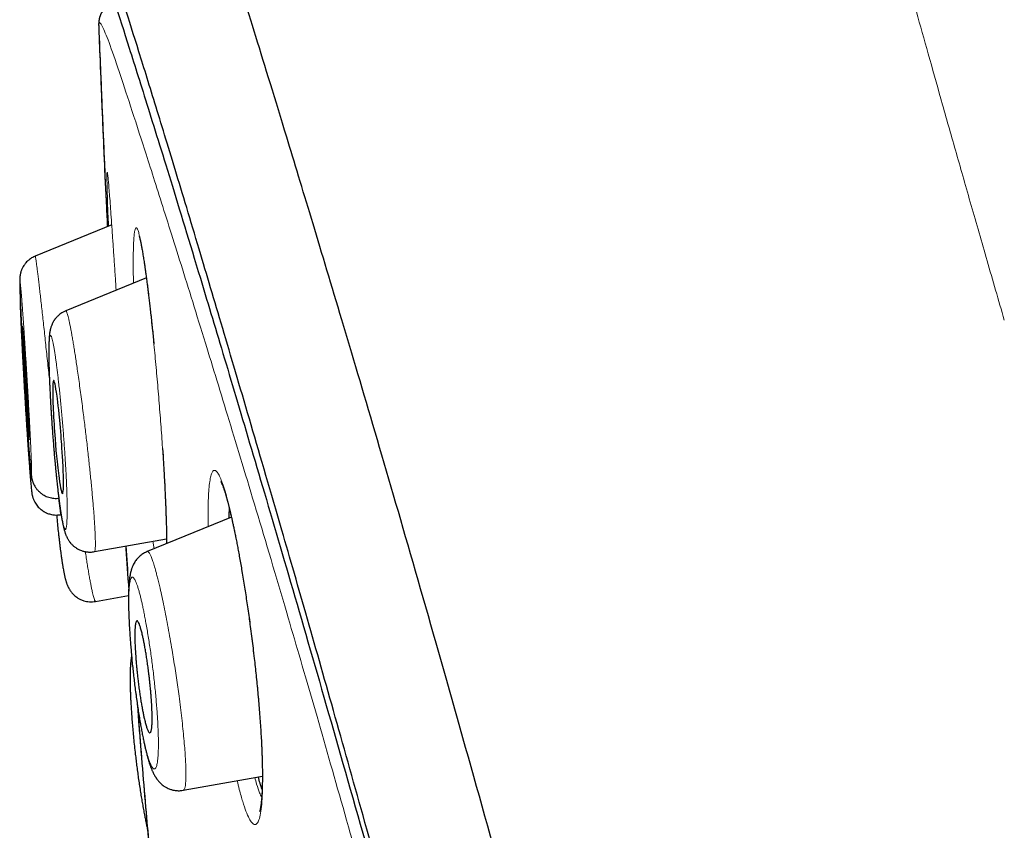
# Model space of a CAD drawing. Header units: millimetres. Extents: x 8 to 473, y 11 to 654.
# Tile 491 of 656: x 27 to 43, y 634 to 647. Entities that reach past the tile are written whole.
import ezdxf

# ---------------------------------------------------------------- set-up
doc = ezdxf.new("R2010")
doc.units = ezdxf.units.MM

msp = doc.modelspace()

# ---------------------------------------------------------------- linework, layer by layer
at = {"color": 8, "linetype": 'Continuous', "lineweight": 0}
for p, q in [((28.565, 646.686), (28.565, 646.693)), ((29.461, 638.22), (29.442, 638.343)), ((31.201, 635.046), (31.201, 635.048))]:
    msp.add_line(p, q, dxfattribs=at)
at = {"color": 7, "linetype": 'Continuous', "lineweight": 30}
for p, q in [((28.565, 646.69), (28.565, 646.688)), ((28.776, 643.465), (27.538, 642.961)), ((27.538, 642.96), (27.538, 642.96)), ((29.337, 642.607), (28.031, 642.075)), ((28.031, 642.074), (28.032, 642.074)), ((29.598, 639.843), (29.606, 639.728)), ((27.953, 638.774), (27.957, 638.775)), ((30.714, 638.731), (29.35, 638.175)), ((28.495, 638.174), (29.664, 638.383)), ((28.515, 637.368), (29.048, 637.464)), ((29.934, 634.309), (31.214, 634.538)), ((31.214, 634.534), (31.213, 634.538))]:
    msp.add_line(p, q, dxfattribs=at)
at = {"color": 7, "linetype": 'Continuous', "lineweight": 30, "flags": 128}
msp.add_lwpolyline([(27.978, 639.114), (27.979, 639.113), (27.984, 639.12), (27.987, 639.134), (27.99, 639.157), (27.993, 639.188), (27.994, 639.229), (27.995, 639.279), (27.995, 639.297), (27.995, 639.317), (27.994, 639.338), (27.994, 639.36), (27.994, 639.383), (27.993, 639.407), (27.991, 639.472), (27.988, 639.552), (27.984, 639.635), (27.983, 639.646), (27.983, 639.658), (27.982, 639.67), (27.981, 639.683), (27.981, 639.696), (27.98, 639.708), (27.975, 639.785), (27.971, 639.853), (27.967, 639.912), (27.963, 639.961), (27.96, 640), (27.958, 640.03), (27.957, 640.049), (27.956, 640.054), (27.956, 640.056), (27.956, 640.057), (27.956, 640.057), (27.956, 640.057), (27.956, 640.057), (27.956, 640.057), (27.956, 640.057), (27.956, 640.057), (27.951, 640.123), (27.945, 640.186), (27.94, 640.246), (27.935, 640.302), (27.93, 640.354), (27.925, 640.403), (27.918, 640.471), (27.911, 640.534), (27.904, 640.593), (27.897, 640.647), (27.891, 640.695), (27.882, 640.755), (27.874, 640.808), (27.866, 640.852), (27.859, 640.888), (27.852, 640.916), (27.846, 640.934), (27.843, 640.94), (27.84, 640.944), (27.838, 640.946), (27.836, 640.945), (27.832, 640.939), (27.828, 640.924), (27.825, 640.902), (27.823, 640.87), (27.822, 640.83), (27.821, 640.78), (27.821, 640.761), (27.821, 640.742), (27.822, 640.721), (27.822, 640.699), (27.822, 640.676), (27.823, 640.653), (27.824, 640.615), (27.825, 640.573), (27.827, 640.526), (27.829, 640.473), (27.832, 640.415), (27.835, 640.351), (27.839, 640.295), (27.842, 640.238), (27.846, 640.18), (27.85, 640.121), (27.854, 640.062), (27.858, 640.002), (27.866, 639.904), (27.874, 639.81), (27.882, 639.72), (27.891, 639.636), (27.896, 639.583), (27.902, 639.534), (27.907, 639.487), (27.913, 639.443), (27.918, 639.401), (27.923, 639.363), (27.931, 639.304), (27.94, 639.251), (27.948, 639.207), (27.955, 639.171), (27.962, 639.143), (27.968, 639.125), (27.974, 639.115), (27.975, 639.114)], dxfattribs=at)
at = {"color": 8, "linetype": 'Continuous', "lineweight": 0}
for points, knots in [([(39.976, 653.337), (39.977, 653.338), (39.978, 653.345), (39.99, 653.316), (40.02, 653.227), (40.071, 653.06), (40.145, 652.813), (40.241, 652.484), (40.361, 652.067), (40.492, 651.607), (40.628, 651.123), (40.765, 650.633), (40.917, 650.089), (41.085, 649.485), (41.27, 648.819), (41.457, 648.147), (41.642, 647.484), (41.821, 646.843), (42.014, 646.156), (42.221, 645.42), (42.444, 644.633), (42.684, 643.79), (42.94, 642.895), (43.128, 642.248), (43.222, 641.924)], [0, 0, 0, 0, 0.011987, 0.0743, 0.136605, 0.198915, 0.260111, 0.321302, 0.382499, 0.443694, 0.490052, 0.536413, 0.582776, 0.629134, 0.675493, 0.721851, 0.756621, 0.791389, 0.826162, 0.86093, 0.895697, 0.930467, 0.965234, 1, 1, 1, 1]), ([(56.088, 549.43), (55.807, 550.466), (55.246, 552.531), (54.358, 555.727), (53.454, 558.95), (52.535, 562.206), (51.4, 566.214), (50.046, 570.976), (48.48, 576.48), (46.919, 581.983), (45.364, 587.484), (43.824, 592.988), (42.296, 598.497), (40.774, 604.006), (39.263, 609.507), (38.015, 614.071), (37.026, 617.697), (36.287, 620.4), (35.554, 623.08), (34.828, 625.725), (34.117, 628.308), (33.484, 630.59), (32.932, 632.567), (32.458, 634.25), (32.013, 635.802), (31.557, 637.365), (31.104, 638.888), (30.667, 640.332), (30.259, 641.662), (29.887, 642.862), (29.554, 643.918), (29.276, 644.787), (29.048, 645.492), (28.854, 646.078), (28.705, 646.502), (28.61, 646.725), (28.567, 646.76), (28.566, 646.713), (28.565, 646.69)], [0, 0, 0, 0, 0.025271, 0.050346, 0.075374, 0.10043, 0.125558, 0.167467, 0.209328, 0.251153, 0.292949, 0.334745, 0.37655, 0.418397, 0.460239, 0.502006, 0.522864, 0.543733, 0.56466, 0.585667, 0.606667, 0.627627, 0.6434, 0.659229, 0.674917, 0.690507, 0.711359, 0.732342, 0.753313, 0.778317, 0.803351, 0.828495, 0.85353, 0.878405, 0.909341, 0.940221, 0.971121, 1, 1, 1, 1]), ([(28.724, 643.444), (28.723, 643.465), (28.719, 643.557), (28.713, 643.699), (28.707, 643.868), (28.703, 644.011), (28.7, 644.13), (28.698, 644.222), (28.698, 644.286), (28.7, 644.32), (28.704, 644.323), (28.709, 644.295), (28.716, 644.237), (28.724, 644.15), (28.734, 644.036), (28.745, 643.897), (28.757, 643.733), (28.771, 643.546), (28.785, 643.337), (28.801, 643.108), (28.817, 642.863), (28.833, 642.629), (28.843, 642.473), (28.847, 642.407)], [0, 0, 0, 0, 0.01442, 0.064222, 0.114104, 0.16405, 0.214026, 0.263993, 0.313927, 0.363836, 0.413774, 0.463742, 0.513714, 0.56372, 0.613757, 0.6638, 0.713827, 0.763827, 0.813821, 0.863786, 0.913705, 0.963619, 1, 1, 1, 1]), ([(29.129, 642.522), (29.128, 642.537), (29.126, 642.625), (29.124, 642.767), (29.124, 642.943), (29.127, 643.091), (29.132, 643.214), (29.139, 643.309), (29.149, 643.376), (29.161, 643.415), (29.176, 643.423), (29.193, 643.402), (29.212, 643.348), (29.232, 643.264), (29.255, 643.151), (29.279, 643.011), (29.305, 642.847), (29.331, 642.659), (29.358, 642.45), (29.385, 642.222), (29.416, 641.948), (29.45, 641.626), (29.486, 641.255), (29.52, 640.872), (29.552, 640.484), (29.582, 640.095), (29.599, 639.844), (29.607, 639.718)], [0, 0, 0, 0, 0.007908, 0.045962, 0.084041, 0.122162, 0.160307, 0.198475, 0.236653, 0.274823, 0.312982, 0.351146, 0.38937, 0.427617, 0.465821, 0.504011, 0.542191, 0.58035, 0.618479, 0.656578, 0.694672, 0.745474, 0.796333, 0.847253, 0.898191, 0.949105, 1, 1, 1, 1]), ([(27.538, 642.96), (27.538, 642.96), (27.538, 642.962), (27.54, 642.956), (27.543, 642.944), (27.546, 642.922), (27.551, 642.89), (27.557, 642.846), (27.565, 642.789), (27.573, 642.721), (27.583, 642.643), (27.594, 642.554), (27.605, 642.456), (27.617, 642.348), (27.631, 642.233), (27.644, 642.11), (27.659, 641.98), (27.674, 641.845), (27.689, 641.705), (27.704, 641.561), (27.72, 641.414), (27.736, 641.264), (27.752, 641.117), (27.762, 641.02), (27.767, 640.973)], [0, 0, 0, 0, 0.003293, 0.044468, 0.085571, 0.126627, 0.167655, 0.216864, 0.266067, 0.315275, 0.364504, 0.413776, 0.463028, 0.512219, 0.561398, 0.61059, 0.659799, 0.70902, 0.758236, 0.80743, 0.856588, 0.905701, 0.954777, 1, 1, 1, 1]), ([(27.287, 642.555), (27.287, 642.55), (27.287, 642.539), (27.287, 642.515), (27.287, 642.484), (27.288, 642.447), (27.289, 642.403), (27.291, 642.35), (27.293, 642.287), (27.296, 642.212), (27.3, 642.13), (27.304, 642.041), (27.308, 641.945), (27.313, 641.844), (27.318, 641.738), (27.324, 641.628), (27.33, 641.513), (27.336, 641.395), (27.343, 641.275), (27.349, 641.154), (27.356, 641.032), (27.363, 640.91), (27.371, 640.788), (27.378, 640.668), (27.385, 640.549), (27.393, 640.432), (27.4, 640.319), (27.408, 640.209), (27.415, 640.104), (27.422, 640.004), (27.429, 639.911), (27.435, 639.823), (27.441, 639.748), (27.446, 639.684), (27.451, 639.629), (27.456, 639.579), (27.46, 639.535), (27.463, 639.498), (27.467, 639.467), (27.47, 639.442), (27.473, 639.424), (27.475, 639.414), (27.477, 639.41), (27.478, 639.413), (27.479, 639.425), (27.48, 639.446), (27.48, 639.477), (27.479, 639.519), (27.478, 639.569), (27.476, 639.627), (27.473, 639.694), (27.47, 639.768), (27.467, 639.851), (27.462, 639.94), (27.458, 640.035), (27.453, 640.136), (27.447, 640.242), (27.441, 640.353), (27.435, 640.467), (27.428, 640.586), (27.421, 640.706), (27.414, 640.828), (27.407, 640.95), (27.4, 641.072), (27.392, 641.193), (27.385, 641.314), (27.377, 641.433), (27.369, 641.549), (27.362, 641.662), (27.355, 641.772), (27.348, 641.878), (27.341, 641.978), (27.334, 642.071), (27.328, 642.158), (27.322, 642.237), (27.316, 642.309), (27.311, 642.373), (27.306, 642.429), (27.302, 642.476), (27.298, 642.512), (27.295, 642.538), (27.293, 642.555), (27.291, 642.566), (27.289, 642.57), (27.288, 642.567), (27.288, 642.559), (27.287, 642.555)], [0, 0, 0, 0, 0.010389, 0.020797, 0.031273, 0.041702, 0.052092, 0.062492, 0.075079, 0.087543, 0.099963, 0.11242, 0.124991, 0.137477, 0.149899, 0.162328, 0.174836, 0.187493, 0.200058, 0.212512, 0.224926, 0.237375, 0.249932, 0.262329, 0.274809, 0.287379, 0.299883, 0.312386, 0.324893, 0.337331, 0.349866, 0.362365, 0.374754, 0.38508, 0.395478, 0.405996, 0.416464, 0.426857, 0.437222, 0.447856, 0.458347, 0.468742, 0.479089, 0.489437, 0.499835, 0.512298, 0.524835, 0.537425, 0.549927, 0.562447, 0.57492, 0.587411, 0.599966, 0.612455, 0.624918, 0.63744, 0.649882, 0.662321, 0.674828, 0.687478, 0.700183, 0.712711, 0.725139, 0.737542, 0.749995, 0.762581, 0.775056, 0.78749, 0.799955, 0.812521, 0.825204, 0.837715, 0.850132, 0.862532, 0.874995, 0.887421, 0.899904, 0.912474, 0.924993, 0.937513, 0.947973, 0.958372, 0.968759, 0.979186, 0.989633, 1, 1, 1, 1]), ([(28.032, 642.074), (28.033, 642.074), (28.037, 642.074), (28.044, 642.064), (28.052, 642.045), (28.06, 642.018), (28.07, 641.983), (28.08, 641.941), (28.091, 641.89), (28.103, 641.833), (28.116, 641.768), (28.129, 641.696), (28.143, 641.617), (28.157, 641.531), (28.172, 641.44), (28.187, 641.342), (28.203, 641.24), (28.22, 641.126), (28.238, 640.999), (28.257, 640.861), (28.276, 640.718), (28.296, 640.571), (28.314, 640.431), (28.331, 640.297), (28.346, 640.171), (28.361, 640.045), (28.376, 639.92), (28.39, 639.795), (28.403, 639.671), (28.416, 639.55), (28.429, 639.43), (28.441, 639.313), (28.452, 639.199), (28.462, 639.089), (28.472, 638.983), (28.48, 638.882), (28.488, 638.786), (28.494, 638.696), (28.5, 638.613), (28.504, 638.536), (28.508, 638.465), (28.51, 638.402), (28.511, 638.345), (28.512, 638.296), (28.511, 638.255), (28.509, 638.222), (28.506, 638.197), (28.502, 638.181), (28.498, 638.174), (28.495, 638.175), (28.495, 638.175)], [0, 0, 0, 0, 0.019254, 0.040026, 0.060767, 0.081488, 0.102197, 0.1229, 0.143602, 0.164307, 0.185021, 0.20575, 0.226479, 0.247184, 0.267881, 0.288582, 0.309291, 0.33001, 0.354878, 0.379748, 0.404608, 0.429449, 0.454267, 0.474927, 0.495567, 0.516202, 0.536843, 0.557498, 0.578173, 0.598871, 0.619597, 0.640355, 0.661152, 0.681993, 0.702891, 0.723803, 0.744659, 0.765478, 0.786274, 0.807061, 0.82785, 0.848652, 0.869477, 0.890338, 0.911247, 0.93222, 0.953277, 0.974359, 0.995369, 1, 1, 1, 1]), ([(27.774, 641.657), (27.772, 641.649), (27.769, 641.634), (27.765, 641.599), (27.762, 641.555), (27.76, 641.503), (27.759, 641.442), (27.759, 641.374), (27.759, 641.297), (27.76, 641.214), (27.763, 641.124), (27.766, 641.027), (27.77, 640.926), (27.774, 640.819), (27.78, 640.708), (27.786, 640.594), (27.793, 640.476), (27.8, 640.356), (27.808, 640.235), (27.817, 640.113), (27.826, 639.991), (27.836, 639.87), (27.846, 639.75), (27.857, 639.632), (27.868, 639.516), (27.879, 639.404), (27.89, 639.302), (27.9, 639.209), (27.91, 639.127), (27.92, 639.048), (27.929, 638.974), (27.939, 638.905), (27.949, 638.837), (27.959, 638.772), (27.97, 638.71), (27.981, 638.658), (27.991, 638.614), (28, 638.581), (28.008, 638.558), (28.015, 638.542), (28.022, 638.535), (28.028, 638.534), (28.033, 638.54), (28.039, 638.554), (28.043, 638.577), (28.048, 638.612), (28.051, 638.656), (28.053, 638.708), (28.055, 638.768), (28.055, 638.837), (28.055, 638.913), (28.054, 638.996), (28.051, 639.086), (28.048, 639.183), (28.044, 639.285), (28.039, 639.392), (28.033, 639.503), (28.026, 639.618), (28.019, 639.736), (28.011, 639.856), (28.002, 639.978), (27.993, 640.099), (27.983, 640.221), (27.973, 640.342), (27.962, 640.462), (27.951, 640.58), (27.94, 640.695), (27.928, 640.807), (27.917, 640.91), (27.907, 641.003), (27.897, 641.086), (27.887, 641.164), (27.878, 641.238), (27.868, 641.306), (27.858, 641.374), (27.848, 641.439), (27.838, 641.5), (27.828, 641.553), (27.818, 641.597), (27.809, 641.63), (27.802, 641.653), (27.795, 641.668), (27.789, 641.676), (27.783, 641.677), (27.778, 641.671), (27.775, 641.661), (27.774, 641.657)], [0, 0, 0, 0, 0.012431, 0.02496, 0.037548, 0.050025, 0.062515, 0.075155, 0.087644, 0.100061, 0.112484, 0.124994, 0.137506, 0.149943, 0.162374, 0.174868, 0.187495, 0.200067, 0.212524, 0.224939, 0.237383, 0.249931, 0.262339, 0.274815, 0.287378, 0.299883, 0.312387, 0.322819, 0.333192, 0.343551, 0.354039, 0.364426, 0.374762, 0.387158, 0.399677, 0.412297, 0.42479, 0.437233, 0.447846, 0.458325, 0.468717, 0.479072, 0.489435, 0.499857, 0.512316, 0.524849, 0.537437, 0.549938, 0.56245, 0.574918, 0.58741, 0.599962, 0.612448, 0.624913, 0.637371, 0.649907, 0.662488, 0.674968, 0.687454, 0.700188, 0.712728, 0.72515, 0.737534, 0.749958, 0.76257, 0.775056, 0.787489, 0.799943, 0.81249, 0.82308, 0.833539, 0.843912, 0.854244, 0.864582, 0.874973, 0.887394, 0.899882, 0.912456, 0.924973, 0.937498, 0.947943, 0.95834, 0.968738, 0.979223, 0.989625, 1, 1, 1, 1]), ([(29.607, 639.718), (29.614, 639.603), (29.628, 639.372), (29.644, 639.047), (29.657, 638.746), (29.664, 638.494), (29.666, 638.36), (29.666, 638.304)], [0, 0, 0, 0, 0.213065, 0.425768, 0.638205, 0.850411, 1, 1, 1, 1]), ([(30.336, 638.577), (30.335, 638.645), (30.334, 638.783), (30.337, 638.964), (30.344, 639.123), (30.355, 639.256), (30.37, 639.362), (30.389, 639.437), (30.412, 639.482), (30.439, 639.496), (30.47, 639.48), (30.503, 639.434), (30.54, 639.359), (30.579, 639.255), (30.62, 639.122), (30.663, 638.961), (30.708, 638.774), (30.754, 638.564), (30.8, 638.334), (30.846, 638.087), (30.891, 637.825), (30.935, 637.551), (30.978, 637.268), (31.018, 636.979), (31.056, 636.685), (31.091, 636.392), (31.122, 636.1), (31.149, 635.814), (31.173, 635.537), (31.192, 635.27), (31.201, 635.104), (31.205, 635.022)], [0, 0, 0, 0, 0.033866, 0.068332, 0.102766, 0.137166, 0.171547, 0.205925, 0.240327, 0.274779, 0.309284, 0.34383, 0.378408, 0.413017, 0.44768, 0.482318, 0.516879, 0.551419, 0.585956, 0.620486, 0.654994, 0.689463, 0.72389, 0.758301, 0.79275, 0.827259, 0.861819, 0.896403, 0.930977, 0.965514, 1, 1, 1, 1]), ([(27.915, 639.04), (27.917, 639.021), (27.923, 638.976), (27.93, 638.918), (27.937, 638.867), (27.942, 638.83), (27.946, 638.803), (27.95, 638.784), (27.952, 638.775), (27.952, 638.775), (27.953, 638.775)], [0, 0, 0, 0, 0.113114, 0.264397, 0.415546, 0.541484, 0.667468, 0.793582, 0.919933, 1, 1, 1, 1]), ([(28.348, 638.176), (28.353, 638.142), (28.364, 638.073), (28.379, 637.977), (28.394, 637.886), (28.408, 637.801), (28.422, 637.723), (28.436, 637.653), (28.448, 637.589), (28.46, 637.533), (28.471, 637.485), (28.481, 637.445), (28.491, 637.413), (28.499, 637.389), (28.506, 637.374), (28.512, 637.368), (28.514, 637.369), (28.515, 637.37)], [0, 0, 0, 0, 0.069095, 0.138632, 0.2084, 0.278484, 0.348589, 0.418522, 0.488326, 0.558033, 0.627672, 0.697269, 0.76685, 0.836445, 0.906094, 0.975845, 1, 1, 1, 1]), ([(29.35, 638.174), (29.353, 638.175), (29.36, 638.177), (29.375, 638.164), (29.395, 638.132), (29.418, 638.082), (29.443, 638.015), (29.469, 637.93), (29.495, 637.841), (29.518, 637.753), (29.538, 637.67), (29.562, 637.567), (29.591, 637.439), (29.624, 637.283), (29.656, 637.118), (29.689, 636.945), (29.721, 636.765), (29.751, 636.593), (29.777, 636.431), (29.801, 636.281), (29.824, 636.13), (29.845, 635.981), (29.867, 635.821), (29.889, 635.651), (29.91, 635.475), (29.929, 635.305), (29.944, 635.144), (29.958, 634.993), (29.967, 634.855), (29.974, 634.73), (29.977, 634.62), (29.977, 634.525), (29.974, 634.446), (29.968, 634.384), (29.96, 634.344), (29.95, 634.321), (29.942, 634.311), (29.937, 634.311), (29.935, 634.311)], [0, 0, 0, 0, 0.016069, 0.047124, 0.078116, 0.109079, 0.140034, 0.171003, 0.202011, 0.22271, 0.243385, 0.26405, 0.295047, 0.326066, 0.357106, 0.388152, 0.419188, 0.450206, 0.474995, 0.499729, 0.524438, 0.549144, 0.573867, 0.604808, 0.635815, 0.66691, 0.698122, 0.729379, 0.760491, 0.791515, 0.822504, 0.853503, 0.884556, 0.915709, 0.947015, 0.967976, 0.988904, 1, 1, 1, 1]), ([(29.085, 637.735), (29.082, 637.726), (29.076, 637.709), (29.069, 637.671), (29.063, 637.626), (29.058, 637.572), (29.054, 637.509), (29.052, 637.439), (29.051, 637.361), (29.052, 637.277), (29.054, 637.186), (29.057, 637.089), (29.062, 636.986), (29.068, 636.88), (29.076, 636.769), (29.084, 636.654), (29.094, 636.536), (29.105, 636.416), (29.117, 636.296), (29.131, 636.175), (29.145, 636.054), (29.16, 635.933), (29.176, 635.815), (29.192, 635.698), (29.21, 635.584), (29.228, 635.474), (29.245, 635.373), (29.262, 635.283), (29.277, 635.203), (29.293, 635.127), (29.309, 635.056), (29.325, 634.99), (29.34, 634.929), (29.356, 634.873), (29.371, 634.824), (29.386, 634.78), (29.4, 634.742), (29.414, 634.711), (29.428, 634.687), (29.441, 634.669), (29.453, 634.657), (29.465, 634.653), (29.475, 634.655), (29.485, 634.664), (29.495, 634.681), (29.504, 634.707), (29.512, 634.744), (29.519, 634.789), (29.524, 634.844), (29.528, 634.906), (29.531, 634.977), (29.532, 635.054), (29.531, 635.138), (29.529, 635.229), (29.525, 635.326), (29.52, 635.429), (29.513, 635.535), (29.505, 635.646), (29.495, 635.761), (29.485, 635.879), (29.473, 635.999), (29.46, 636.121), (29.446, 636.241), (29.431, 636.362), (29.415, 636.482), (29.398, 636.601), (29.38, 636.717), (29.362, 636.831), (29.344, 636.94), (29.326, 637.04), (29.309, 637.131), (29.294, 637.212), (29.278, 637.288), (29.262, 637.358), (29.247, 637.424), (29.23, 637.489), (29.213, 637.55), (29.196, 637.607), (29.179, 637.656), (29.163, 637.696), (29.148, 637.725), (29.135, 637.745), (29.123, 637.757), (29.113, 637.762), (29.103, 637.76), (29.093, 637.752), (29.088, 637.74), (29.085, 637.735)], [0, 0, 0, 0, 0.01245, 0.024991, 0.037585, 0.05007, 0.062566, 0.075219, 0.087716, 0.100136, 0.112558, 0.125058, 0.137595, 0.150047, 0.162482, 0.174969, 0.187575, 0.20015, 0.212609, 0.225025, 0.237473, 0.250026, 0.262432, 0.274916, 0.28749, 0.300001, 0.312509, 0.323008, 0.333402, 0.34374, 0.354072, 0.364446, 0.374914, 0.385308, 0.395714, 0.406178, 0.416625, 0.427015, 0.437396, 0.447973, 0.458437, 0.468833, 0.479205, 0.4896, 0.500059, 0.512552, 0.524983, 0.537423, 0.549939, 0.562598, 0.575201, 0.587672, 0.600083, 0.612511, 0.625029, 0.637588, 0.650044, 0.662472, 0.674944, 0.687534, 0.700287, 0.712826, 0.725237, 0.737601, 0.750003, 0.762633, 0.775123, 0.78755, 0.799991, 0.81252, 0.823089, 0.833533, 0.843897, 0.854229, 0.864575, 0.874984, 0.887379, 0.899874, 0.912458, 0.924968, 0.937488, 0.94801, 0.958421, 0.968773, 0.979118, 0.989509, 1, 1, 1, 1]), ([(31.205, 635.022), (31.209, 634.926), (31.217, 634.734), (31.22, 634.483), (31.216, 634.263), (31.204, 634.078), (31.185, 633.931), (31.16, 633.825), (31.128, 633.763), (31.09, 633.747), (31.047, 633.775), (31, 633.847), (30.949, 633.962), (30.896, 634.12), (30.848, 634.288), (30.819, 634.417), (30.807, 634.465)], [0, 0, 0, 0, 0.073747, 0.147174, 0.220465, 0.293757, 0.367178, 0.440884, 0.514643, 0.58822, 0.66172, 0.73518, 0.808625, 0.882116, 0.955593, 1, 1, 1, 1]), ([(31.092, 634.516), (31.101, 634.48), (31.128, 634.382), (31.165, 634.274), (31.192, 634.218), (31.203, 634.195)], [0, 0, 0, 0, 0.259631, 0.687784, 1, 1, 1, 1])]:
    msp.add_open_spline(points, degree=3, knots=knots, dxfattribs=at)
at = {"color": 7, "linetype": 'Continuous', "lineweight": 30}
for points, knots in [([(58.202, 549.534), (57.862, 550.765), (57.187, 553.215), (56.139, 556.983), (55.088, 560.759), (54.032, 564.542), (52.868, 568.714), (51.593, 573.274), (50.21, 578.215), (48.669, 583.733), (46.969, 589.828), (45.117, 596.52), (43.263, 603.229), (41.411, 609.963), (39.868, 615.576), (38.639, 620.061), (37.715, 623.426), (36.794, 626.774), (35.881, 630.076), (35.038, 633.107), (34.275, 635.821), (33.602, 638.184), (32.993, 640.272), (32.461, 642.066), (31.999, 643.602), (31.535, 645.132), (31.094, 646.569), (30.691, 647.844), (30.372, 648.832), (30.132, 649.566), (29.971, 650.039), (29.877, 650.276), (29.854, 650.284), (29.843, 650.289)], [0, 0, 0, 0, 0.029391, 0.058493, 0.087392, 0.116132, 0.144774, 0.182186, 0.219469, 0.256616, 0.307044, 0.357403, 0.40799, 0.458823, 0.509908, 0.535608, 0.561495, 0.587604, 0.613988, 0.640698, 0.66321, 0.685981, 0.708765, 0.731267, 0.753498, 0.775519, 0.808251, 0.840746, 0.873094, 0.905384, 0.937655, 0.969811, 1, 1, 1, 1]), ([(56.468, 549.593), (56.192, 550.582), (55.641, 552.56), (54.786, 555.601), (53.922, 558.667), (53.05, 561.756), (52.173, 564.856), (51.127, 568.556), (49.911, 572.857), (48.524, 577.755), (47.079, 582.872), (45.573, 588.207), (44.013, 593.764), (42.455, 599.323), (40.901, 604.885), (39.353, 610.443), (38.069, 615.059), (37.052, 618.733), (36.292, 621.473), (35.541, 624.188), (34.799, 626.865), (34.074, 629.482), (33.431, 631.798), (32.87, 633.805), (32.389, 635.517), (31.939, 637.105), (31.477, 638.708), (31.022, 640.264), (30.588, 641.738), (30.184, 643.096), (29.816, 644.324), (29.486, 645.407), (29.208, 646.299), (28.981, 647.021), (28.788, 647.633), (28.642, 648.078), (28.554, 648.31), (28.52, 648.358), (28.517, 648.333), (28.516, 648.33)], [0, 0, 0, 0, 0.024071, 0.048104, 0.072112, 0.096094, 0.120057, 0.14401, 0.181625, 0.219217, 0.256778, 0.299411, 0.342024, 0.384667, 0.42736, 0.470092, 0.512863, 0.534269, 0.555696, 0.577149, 0.598626, 0.62013, 0.641658, 0.657824, 0.674003, 0.690188, 0.706369, 0.72792, 0.749445, 0.770942, 0.7967, 0.822431, 0.848155, 0.873874, 0.899589, 0.931721, 0.963814, 0.995862, 1, 1, 1, 1]), ([(28.667, 647.534), (28.714, 647.395), (28.804, 647.134), (29.049, 646.364), (29.354, 645.397), (29.743, 644.145), (30.172, 642.733), (30.618, 641.247), (31.057, 639.773), (31.558, 638.072), (32.126, 636.116), (32.751, 633.93), (33.468, 631.397), (34.273, 628.532), (35.156, 625.371), (36.059, 622.129), (36.975, 618.835), (38.039, 614.993), (38.803, 612.236), (39.258, 610.596)], [0, 0, 0, 0, 0.07766, 0.146489, 0.215627, 0.285551, 0.355807, 0.402577, 0.449379, 0.496353, 0.54327, 0.590013, 0.63696, 0.693182, 0.749159, 0.805304, 0.861535, 0.917591, 1, 1, 1, 1]), ([(28.787, 647.041), (28.779, 647.039), (28.764, 647.034), (28.744, 647.025), (28.726, 647.015), (28.712, 647.006), (28.7, 646.998), (28.686, 646.988), (28.671, 646.975), (28.656, 646.961), (28.646, 646.95), (28.64, 646.942), (28.633, 646.934), (28.627, 646.926), (28.622, 646.918), (28.616, 646.909), (28.61, 646.899), (28.604, 646.889), (28.599, 646.879), (28.595, 646.87), (28.591, 646.861), (28.589, 646.855), (28.587, 646.849), (28.581, 646.834), (28.577, 646.82), (28.574, 646.805), (28.572, 646.797), (28.571, 646.789), (28.57, 646.783), (28.569, 646.779), (28.569, 646.776), (28.568, 646.774), (28.568, 646.771), (28.568, 646.769), (28.567, 646.767), (28.567, 646.764), (28.567, 646.761), (28.566, 646.758), (28.566, 646.754), (28.566, 646.75), (28.565, 646.746), (28.565, 646.741), (28.565, 646.736), (28.565, 646.73), (28.564, 646.724), (28.564, 646.718), (28.564, 646.711), (28.564, 646.704), (28.565, 646.697), (28.565, 646.692), (28.565, 646.689)], [0, 0, 0, 0, 0.02081, 0.039733, 0.056755, 0.071869, 0.085068, 0.09661, 0.122361, 0.14658, 0.158346, 0.169712, 0.180679, 0.191466, 0.20402, 0.218801, 0.235811, 0.255047, 0.274556, 0.292735, 0.309587, 0.325113, 0.339649, 0.354124, 0.433608, 0.462007, 0.48905, 0.514643, 0.538788, 0.549157, 0.559235, 0.569021, 0.578516, 0.587719, 0.597252, 0.608351, 0.622904, 0.639521, 0.658204, 0.678951, 0.701763, 0.726639, 0.753581, 0.782588, 0.81366, 0.846797, 0.882, 0.919268, 0.958601, 1, 1, 1, 1]), ([(28.565, 646.688), (28.568, 646.601), (28.579, 646.325), (28.59, 646.049), (28.598, 645.86)], [0, 0, 0, 0, 0.313394, 1, 1, 1, 1]), ([(28.565, 646.686), (28.585, 646.185), (28.625, 645.183), (28.672, 644.1), (28.702, 643.518), (28.706, 643.437)], [0, 0, 0, 0, 0.4623778, 0.9248054, 1, 1, 1, 1]), ([(28.587, 646.132), (28.591, 646.013), (28.616, 645.39), (28.654, 644.492), (28.692, 643.713), (28.706, 643.437)], [0, 0, 0, 0, 0.132309, 0.692961, 1, 1, 1, 1]), ([(29.219, 643.292), (29.219, 643.292), (29.219, 643.292), (29.219, 643.29), (29.22, 643.287), (29.222, 643.281), (29.225, 643.271), (29.229, 643.256), (29.233, 643.24), (29.236, 643.225), (29.239, 643.213), (29.242, 643.201), (29.245, 643.186), (29.248, 643.169), (29.252, 643.149), (29.257, 643.124), (29.263, 643.095), (29.268, 643.062), (29.275, 643.025), (29.282, 642.984), (29.289, 642.94), (29.295, 642.897), (29.302, 642.856), (29.307, 642.82), (29.312, 642.787), (29.315, 642.76), (29.319, 642.738), (29.322, 642.716), (29.325, 642.692), (29.329, 642.66), (29.334, 642.623), (29.34, 642.581), (29.346, 642.535), (29.353, 642.484), (29.36, 642.424), (29.369, 642.355), (29.378, 642.275), (29.389, 642.186), (29.4, 642.089), (29.412, 641.983), (29.424, 641.872), (29.436, 641.759), (29.447, 641.648), (29.455, 641.571), (29.458, 641.534)], [0, 0, 0, 0, 0.002059, 0.018777, 0.034978, 0.050679, 0.076148, 0.101959, 0.127168, 0.142715, 0.157117, 0.170375, 0.184461, 0.201188, 0.220189, 0.241743, 0.265852, 0.29252, 0.318987, 0.347574, 0.377586, 0.405112, 0.429541, 0.45087, 0.469094, 0.484212, 0.49622, 0.505234, 0.518641, 0.534971, 0.553846, 0.574421, 0.596663, 0.62057, 0.646137, 0.67806, 0.71234, 0.749273, 0.788878, 0.831167, 0.876144, 0.916827, 0.959483, 1, 1, 1, 1]), ([(27.538, 642.96), (27.524, 642.954), (27.498, 642.943), (27.463, 642.921), (27.435, 642.899), (27.41, 642.878), (27.39, 642.857), (27.375, 642.838), (27.36, 642.818), (27.345, 642.796), (27.332, 642.771), (27.322, 642.751), (27.314, 642.731), (27.306, 642.71), (27.3, 642.687), (27.295, 642.667), (27.293, 642.651), (27.291, 642.639), (27.29, 642.628), (27.289, 642.618), (27.288, 642.607), (27.287, 642.597), (27.287, 642.577), (27.286, 642.555), (27.286, 642.532), (27.287, 642.511), (27.287, 642.485), (27.288, 642.454), (27.289, 642.416), (27.291, 642.373), (27.292, 642.323), (27.295, 642.265), (27.297, 642.201), (27.301, 642.132), (27.304, 642.06), (27.307, 641.986), (27.311, 641.907), (27.316, 641.822), (27.32, 641.732), (27.325, 641.645), (27.329, 641.559), (27.334, 641.474), (27.338, 641.389), (27.342, 641.308), (27.347, 641.227), (27.351, 641.146), (27.355, 641.065), (27.36, 640.984), (27.365, 640.904), (27.369, 640.825), (27.374, 640.743), (27.379, 640.657), (27.385, 640.565), (27.391, 640.467), (27.397, 640.369), (27.404, 640.272), (27.41, 640.177), (27.417, 640.08), (27.424, 639.985), (27.43, 639.896), (27.436, 639.816), (27.442, 639.745), (27.447, 639.682), (27.452, 639.625), (27.456, 639.576), (27.46, 639.536), (27.463, 639.502), (27.466, 639.473), (27.469, 639.448), (27.471, 639.431), (27.473, 639.415), (27.475, 639.4), (27.477, 639.383), (27.481, 639.365), (27.485, 639.348), (27.488, 639.335), (27.492, 639.322), (27.497, 639.306), (27.505, 639.286), (27.515, 639.262), (27.533, 639.23), (27.557, 639.193), (27.591, 639.155), (27.627, 639.122), (27.663, 639.097), (27.7, 639.077), (27.738, 639.061), (27.778, 639.049), (27.82, 639.041), (27.86, 639.037), (27.894, 639.037), (27.914, 639.04), (27.92, 639.04)], [0, 0, 0, 0, 0.007805, 0.014855, 0.021053, 0.026329, 0.031848, 0.0357, 0.039006, 0.044854, 0.049669, 0.05345, 0.056746, 0.060968, 0.066215, 0.070817, 0.073382, 0.076356, 0.080899, 0.086319, 0.091776, 0.09711, 0.102318, 0.12171, 0.132742, 0.144346, 0.156641, 0.170585, 0.185334, 0.200893, 0.217268, 0.234465, 0.252634, 0.270549, 0.287751, 0.304241, 0.320022, 0.338754, 0.356378, 0.372881, 0.388253, 0.404422, 0.419114, 0.433264, 0.447341, 0.461342, 0.475264, 0.489106, 0.502868, 0.516551, 0.530462, 0.545557, 0.561908, 0.579517, 0.598385, 0.615928, 0.634437, 0.653914, 0.674365, 0.694723, 0.713979, 0.732148, 0.749214, 0.767293, 0.78386, 0.798927, 0.812503, 0.82568, 0.839273, 0.85329, 0.860438, 0.869157, 0.879253, 0.889084, 0.893839, 0.89817, 0.901911, 0.905142, 0.909489, 0.914429, 0.920051, 0.92925, 0.938133, 0.946606, 0.954685, 0.96077, 0.967898, 0.975987, 0.982615, 0.98965, 0.997014, 1, 1, 1, 1]), ([(27.292, 642.326), (27.292, 642.323), (27.292, 642.317), (27.292, 642.309), (27.292, 642.3), (27.292, 642.29), (27.292, 642.275), (27.292, 642.255), (27.292, 642.228), (27.293, 642.192), (27.295, 642.145), (27.297, 642.085), (27.3, 642.015), (27.303, 641.936), (27.307, 641.847), (27.311, 641.749), (27.316, 641.651), (27.321, 641.555), (27.326, 641.465), (27.33, 641.372), (27.336, 641.266), (27.342, 641.147), (27.35, 641.014), (27.357, 640.881), (27.365, 640.747), (27.373, 640.613), (27.381, 640.482), (27.389, 640.352), (27.397, 640.225), (27.405, 640.103), (27.413, 639.987), (27.42, 639.878), (27.427, 639.775), (27.434, 639.679), (27.441, 639.591), (27.447, 639.511), (27.452, 639.438), (27.458, 639.373), (27.463, 639.313), (27.467, 639.26), (27.472, 639.214), (27.476, 639.179), (27.479, 639.151), (27.482, 639.13), (27.485, 639.107), (27.489, 639.088), (27.493, 639.07), (27.498, 639.054), (27.504, 639.037), (27.514, 639.01), (27.529, 638.978), (27.55, 638.943), (27.574, 638.911), (27.602, 638.882), (27.631, 638.856), (27.66, 638.834), (27.684, 638.82), (27.702, 638.81), (27.719, 638.802), (27.74, 638.793), (27.769, 638.784), (27.805, 638.774), (27.849, 638.768), (27.9, 638.767), (27.934, 638.772), (27.953, 638.774)], [0, 0, 0, 0, 0.005615, 0.01212, 0.018908, 0.025982, 0.033343, 0.047584, 0.062801, 0.079002, 0.101524, 0.124482, 0.147876, 0.171709, 0.196229, 0.221209, 0.246674, 0.266113, 0.285722, 0.30528, 0.324776, 0.35066, 0.376403, 0.401991, 0.427415, 0.452678, 0.477804, 0.502821, 0.527722, 0.552289, 0.576388, 0.600019, 0.623185, 0.645899, 0.66818, 0.690052, 0.711492, 0.732476, 0.753803, 0.775747, 0.798309, 0.821488, 0.839296, 0.8576, 0.866975, 0.87668, 0.881687, 0.886441, 0.89099, 0.895498, 0.904334, 0.912568, 0.920202, 0.927225, 0.935488, 0.942435, 0.948044, 0.951373, 0.954322, 0.958586, 0.964337, 0.9715, 0.979955, 0.989531, 1, 1, 1, 1]), ([(28.031, 642.075), (28.017, 642.068), (27.989, 642.056), (27.953, 642.033), (27.925, 642.011), (27.903, 641.991), (27.887, 641.975), (27.876, 641.962), (27.866, 641.951), (27.858, 641.94), (27.85, 641.929), (27.842, 641.918), (27.834, 641.905), (27.827, 641.891), (27.818, 641.874), (27.809, 641.855), (27.8, 641.833), (27.792, 641.809), (27.786, 641.789), (27.782, 641.773), (27.779, 641.759), (27.775, 641.739), (27.771, 641.712), (27.767, 641.677), (27.764, 641.646), (27.762, 641.619), (27.761, 641.599), (27.761, 641.581), (27.76, 641.565), (27.759, 641.551), (27.759, 641.534), (27.758, 641.513), (27.758, 641.487), (27.758, 641.455), (27.757, 641.418), (27.757, 641.378), (27.758, 641.339), (27.758, 641.304), (27.758, 641.274), (27.759, 641.25), (27.759, 641.233), (27.76, 641.218), (27.76, 641.204), (27.76, 641.183), (27.761, 641.153), (27.762, 641.114), (27.764, 641.067), (27.765, 641.016), (27.768, 640.954), (27.771, 640.883), (27.775, 640.8), (27.779, 640.71), (27.784, 640.614), (27.79, 640.51), (27.797, 640.4), (27.805, 640.284), (27.813, 640.165), (27.822, 640.046), (27.831, 639.93), (27.84, 639.818), (27.849, 639.71), (27.859, 639.607), (27.868, 639.509), (27.877, 639.416), (27.887, 639.325), (27.897, 639.236), (27.906, 639.152), (27.915, 639.076), (27.922, 639.02), (27.927, 638.98), (27.931, 638.953), (27.934, 638.929), (27.937, 638.907), (27.941, 638.885), (27.944, 638.859), (27.949, 638.829), (27.954, 638.796), (27.959, 638.76), (27.965, 638.726), (27.971, 638.692), (27.977, 638.661), (27.982, 638.634), (27.987, 638.613), (27.991, 638.594), (27.995, 638.576), (28, 638.555), (28.005, 638.533), (28.011, 638.511), (28.018, 638.49), (28.024, 638.472), (28.029, 638.457), (28.035, 638.441), (28.044, 638.422), (28.053, 638.401), (28.064, 638.381), (28.075, 638.363), (28.087, 638.345), (28.102, 638.324), (28.119, 638.304), (28.137, 638.286), (28.152, 638.271), (28.167, 638.258), (28.185, 638.245), (28.207, 638.23), (28.237, 638.212), (28.275, 638.195), (28.321, 638.18), (28.374, 638.169), (28.434, 638.166), (28.474, 638.171), (28.495, 638.174)], [0, 0, 0, 0, 0.0088447, 0.0166538, 0.0233111, 0.0287383, 0.0328885, 0.0357419, 0.0383356, 0.0415006, 0.0439304, 0.0466157, 0.0495554, 0.0527472, 0.0562886, 0.0611186, 0.0675171, 0.0743975, 0.0802857, 0.0852577, 0.0900514, 0.0950389, 0.1084444, 0.1226898, 0.1374744, 0.1463469, 0.1541949, 0.1607386, 0.165989, 0.1706652, 0.1765702, 0.1838287, 0.1924355, 0.2023851, 0.2136713, 0.2259052, 0.2367688, 0.2459759, 0.2535338, 0.2594485, 0.2637243, 0.2667285, 0.2701313, 0.2741391, 0.2818093, 0.2910268, 0.3016643, 0.3129832, 0.3248692, 0.3405268, 0.3570764, 0.3745179, 0.392849, 0.4120638, 0.432154, 0.4531092, 0.4747417, 0.4959734, 0.5166295, 0.5367275, 0.5562968, 0.575336, 0.5938394, 0.6118017, 0.6292183, 0.648073, 0.6662383, 0.6831097, 0.6981546, 0.7053071, 0.7119586, 0.7181087, 0.723757, 0.729112, 0.735483, 0.7438592, 0.7537288, 0.7644912, 0.7752721, 0.7860695, 0.7968664, 0.8070302, 0.8143691, 0.8211376, 0.8281337, 0.8363089, 0.8456325, 0.8550097, 0.8639359, 0.8714227, 0.8771948, 0.88225, 0.8883748, 0.8955015, 0.9018725, 0.9069923, 0.9115014, 0.9169783, 0.9235472, 0.9282262, 0.932386, 0.9360507, 0.939617, 0.9445663, 0.9508849, 0.9585312, 0.9674245, 0.9774335, 0.9883713, 1, 1, 1, 1]), ([(27.44, 639.987), (27.44, 639.987), (27.44, 639.986), (27.441, 639.992), (27.442, 640.006), (27.442, 640.029), (27.441, 640.06), (27.44, 640.101), (27.438, 640.14), (27.437, 640.173), (27.436, 640.197), (27.435, 640.222), (27.434, 640.248), (27.432, 640.289), (27.429, 640.347), (27.426, 640.405), (27.424, 640.445), (27.423, 640.463), (27.422, 640.481), (27.421, 640.5), (27.42, 640.519), (27.419, 640.538), (27.418, 640.558), (27.417, 640.581), (27.415, 640.609), (27.413, 640.645), (27.411, 640.687), (27.408, 640.737), (27.405, 640.794), (27.401, 640.859), (27.396, 640.931), (27.392, 641.007), (27.387, 641.08), (27.384, 641.135), (27.381, 641.172), (27.38, 641.195), (27.378, 641.217), (27.377, 641.237), (27.376, 641.257), (27.374, 641.289), (27.371, 641.334), (27.367, 641.388), (27.364, 641.439), (27.36, 641.487), (27.357, 641.53), (27.354, 641.58), (27.349, 641.633), (27.345, 641.688), (27.341, 641.733), (27.338, 641.77), (27.335, 641.798), (27.333, 641.817), (27.331, 641.828), (27.33, 641.83), (27.329, 641.824), (27.328, 641.809), (27.328, 641.786), (27.329, 641.755), (27.33, 641.714), (27.332, 641.675), (27.333, 641.642), (27.334, 641.618), (27.335, 641.593), (27.336, 641.567), (27.338, 641.527), (27.341, 641.468), (27.344, 641.41), (27.346, 641.37), (27.347, 641.353), (27.347, 641.334), (27.348, 641.316), (27.349, 641.297), (27.35, 641.277), (27.351, 641.257), (27.353, 641.233), (27.354, 641.202), (27.357, 641.159), (27.359, 641.115), (27.361, 641.071), (27.364, 641.031), (27.366, 640.986), (27.369, 640.938), (27.373, 640.878), (27.377, 640.809), (27.381, 640.736), (27.385, 640.682), (27.387, 640.644), (27.389, 640.621), (27.39, 640.599), (27.391, 640.579), (27.393, 640.559), (27.395, 640.526), (27.398, 640.482), (27.402, 640.427), (27.405, 640.376), (27.408, 640.329), (27.412, 640.285), (27.415, 640.236), (27.419, 640.182), (27.424, 640.128), (27.428, 640.082), (27.431, 640.045), (27.434, 640.017), (27.437, 639.998), (27.438, 639.992), (27.439, 639.989)], [0, 0, 0, 0, 0.003122, 0.017935, 0.033028, 0.048405, 0.064074, 0.080041, 0.09631, 0.102906, 0.109552, 0.116248, 0.122994, 0.129791, 0.145952, 0.163306, 0.166857, 0.170454, 0.174098, 0.177788, 0.181523, 0.185306, 0.189134, 0.193009, 0.19834, 0.204905, 0.212702, 0.221734, 0.231998, 0.243495, 0.256226, 0.270478, 0.283605, 0.295608, 0.300016, 0.30425, 0.30831, 0.312197, 0.31591, 0.31945, 0.330833, 0.34188, 0.352591, 0.362967, 0.37301, 0.382719, 0.3993, 0.41565, 0.431776, 0.447684, 0.46338, 0.478872, 0.494165, 0.509267, 0.524072, 0.539149, 0.554504, 0.570144, 0.586075, 0.602303, 0.608881, 0.615507, 0.622183, 0.628908, 0.635683, 0.651879, 0.669235, 0.672783, 0.676375, 0.680013, 0.683695, 0.687423, 0.691195, 0.695012, 0.698875, 0.704971, 0.712844, 0.722493, 0.729137, 0.73642, 0.744343, 0.752906, 0.762108, 0.776283, 0.789372, 0.801374, 0.805793, 0.810044, 0.814127, 0.818043, 0.821791, 0.825372, 0.836704, 0.847722, 0.858425, 0.868816, 0.878894, 0.88866, 0.905181, 0.921487, 0.937583, 0.953475, 0.969171, 0.984677, 1, 1, 1, 1]), ([(29.606, 639.728), (29.609, 639.685), (29.614, 639.601), (29.621, 639.482), (29.627, 639.372), (29.633, 639.271), (29.637, 639.18), (29.641, 639.098), (29.644, 639.025), (29.647, 638.959), (29.65, 638.901), (29.651, 638.85), (29.653, 638.805), (29.654, 638.768), (29.655, 638.737), (29.656, 638.709), (29.657, 638.683), (29.658, 638.656), (29.659, 638.625), (29.66, 638.586), (29.661, 638.54), (29.662, 638.488), (29.664, 638.432), (29.664, 638.376), (29.665, 638.333), (29.665, 638.309), (29.665, 638.303)], [0, 0, 0, 0, 0.0788065, 0.1527707, 0.2219164, 0.2862606, 0.3458164, 0.3996575, 0.4488974, 0.4935425, 0.5335982, 0.5696713, 0.6009946, 0.6275705, 0.649401, 0.6671984, 0.686909, 0.7055453, 0.7287639, 0.7594839, 0.7958238, 0.8377778, 0.8853403, 0.9354276, 0.9834764, 1, 1, 1, 1]), ([(30.541, 639.311), (30.541, 639.311), (30.541, 639.311), (30.543, 639.307), (30.547, 639.301), (30.551, 639.291), (30.557, 639.278), (30.564, 639.261), (30.573, 639.239), (30.581, 639.218), (30.588, 639.197), (30.594, 639.178), (30.601, 639.158), (30.608, 639.137), (30.615, 639.115), (30.621, 639.093), (30.627, 639.073), (30.632, 639.054), (30.637, 639.039), (30.64, 639.026), (30.644, 639.014), (30.647, 639.002), (30.651, 638.988), (30.657, 638.964), (30.667, 638.928), (30.679, 638.877), (30.693, 638.819), (30.707, 638.76), (30.721, 638.701), (30.733, 638.643), (30.747, 638.58), (30.762, 638.51), (30.777, 638.432), (30.794, 638.35), (30.811, 638.263), (30.828, 638.172), (30.846, 638.074), (30.864, 637.967), (30.884, 637.852), (30.905, 637.729), (30.925, 637.603), (30.945, 637.475), (30.964, 637.346), (30.984, 637.211), (31.004, 637.069), (31.024, 636.921), (31.044, 636.767), (31.063, 636.608), (31.081, 636.455), (31.097, 636.31), (31.112, 636.173), (31.126, 636.034), (31.14, 635.893), (31.152, 635.752), (31.164, 635.609), (31.175, 635.467), (31.185, 635.325), (31.194, 635.184), (31.199, 635.094), (31.201, 635.048)], [0, 0, 0, 0, 0.007497, 0.018965, 0.030365, 0.041835, 0.054526, 0.068701, 0.083491, 0.098416, 0.107845, 0.117327, 0.12686, 0.136445, 0.146081, 0.155497, 0.163696, 0.170583, 0.176385, 0.180749, 0.184746, 0.189098, 0.193807, 0.198872, 0.213536, 0.229325, 0.24624, 0.264281, 0.2787, 0.293766, 0.309482, 0.326289, 0.344705, 0.364731, 0.383178, 0.402806, 0.423613, 0.445599, 0.468758, 0.493088, 0.518586, 0.541853, 0.56601, 0.591061, 0.617009, 0.643869, 0.671649, 0.700357, 0.729998, 0.754383, 0.779363, 0.804934, 0.83109, 0.857827, 0.885137, 0.913014, 0.941451, 0.970447, 1, 1, 1, 1]), ([(27.883, 638.768), (27.884, 638.752), (27.89, 638.693), (27.9, 638.594), (27.911, 638.49), (27.921, 638.405), (27.928, 638.338), (27.936, 638.274), (27.943, 638.215), (27.95, 638.163), (27.956, 638.118), (27.962, 638.08), (27.966, 638.048), (27.97, 638.022), (27.973, 638.005), (27.975, 637.993), (27.976, 637.985), (27.977, 637.975), (27.98, 637.961), (27.983, 637.941), (27.988, 637.913), (27.993, 637.882), (27.999, 637.851), (28.004, 637.824), (28.01, 637.797), (28.016, 637.771), (28.021, 637.747), (28.026, 637.727), (28.031, 637.709), (28.035, 637.696), (28.038, 637.686), (28.041, 637.678), (28.044, 637.668), (28.049, 637.654), (28.054, 637.639), (28.061, 637.623), (28.068, 637.608), (28.075, 637.593), (28.083, 637.579), (28.091, 637.565), (28.101, 637.549), (28.114, 637.53), (28.13, 637.509), (28.149, 637.488), (28.169, 637.468), (28.196, 637.445), (28.231, 637.421), (28.274, 637.398), (28.321, 637.38), (28.369, 637.368), (28.416, 637.362), (28.465, 637.362), (28.498, 637.366), (28.515, 637.369)], [0, 0, 0, 0, 0.021843, 0.079191, 0.136404, 0.170672, 0.204894, 0.239077, 0.272394, 0.302618, 0.329625, 0.353409, 0.373961, 0.391237, 0.405228, 0.411235, 0.416346, 0.42167, 0.431336, 0.445744, 0.464906, 0.491682, 0.517015, 0.540445, 0.561966, 0.589383, 0.612869, 0.633316, 0.651839, 0.668443, 0.675636, 0.682463, 0.691294, 0.703393, 0.717901, 0.731091, 0.744645, 0.755723, 0.765212, 0.774771, 0.784484, 0.797112, 0.811704, 0.822796, 0.835488, 0.851108, 0.869732, 0.89126, 0.915475, 0.935197, 0.956028, 0.977722, 1, 1, 1, 1]), ([(30.676, 638.715), (30.676, 638.726), (30.676, 638.784), (30.679, 638.831), (30.681, 638.868)], [0, 0, 0, 0, 0.191576, 1, 1, 1, 1]), ([(29.003, 638.265), (29.004, 638.25), (29.019, 638.022), (29.035, 637.794), (29.051, 637.581)], [0, 0, 0, 0, 0.065188, 1, 1, 1, 1]), ([(29.004, 638.265), (29.017, 638.067), (29.032, 637.838), (29.049, 637.609), (29.051, 637.578)], [0, 0, 0, 0, 0.863819, 1, 1, 1, 1]), ([(29.35, 638.175), (29.33, 638.166), (29.29, 638.147), (29.246, 638.115), (29.213, 638.085), (29.189, 638.06), (29.167, 638.032), (29.147, 638.003), (29.131, 637.974), (29.118, 637.947), (29.109, 637.925), (29.101, 637.906), (29.095, 637.887), (29.088, 637.864), (29.082, 637.838), (29.076, 637.81), (29.07, 637.781), (29.066, 637.752), (29.063, 637.727), (29.06, 637.702), (29.057, 637.676), (29.055, 637.648), (29.053, 637.621), (29.052, 637.595), (29.051, 637.57), (29.049, 637.543), (29.049, 637.517), (29.048, 637.494), (29.048, 637.474), (29.048, 637.458), (29.047, 637.445), (29.047, 637.425), (29.047, 637.399), (29.047, 637.362), (29.048, 637.32), (29.048, 637.275), (29.05, 637.226), (29.052, 637.165), (29.055, 637.089), (29.059, 636.997), (29.065, 636.902), (29.071, 636.807), (29.078, 636.713), (29.086, 636.615), (29.094, 636.513), (29.104, 636.407), (29.115, 636.299), (29.127, 636.189), (29.14, 636.076), (29.154, 635.962), (29.169, 635.847), (29.185, 635.731), (29.202, 635.618), (29.219, 635.511), (29.236, 635.412), (29.252, 635.323), (29.267, 635.239), (29.282, 635.161), (29.297, 635.091), (29.31, 635.03), (29.322, 634.978), (29.333, 634.934), (29.342, 634.898), (29.349, 634.872), (29.354, 634.854), (29.357, 634.843), (29.361, 634.829), (29.366, 634.812), (29.373, 634.79), (29.38, 634.764), (29.389, 634.738), (29.397, 634.713), (29.406, 634.689), (29.414, 634.667), (29.423, 634.646), (29.431, 634.626), (29.438, 634.609), (29.445, 634.595), (29.451, 634.583), (29.458, 634.57), (29.466, 634.555), (29.474, 634.54), (29.483, 634.526), (29.49, 634.515), (29.496, 634.506), (29.501, 634.498), (29.508, 634.489), (29.518, 634.474), (29.537, 634.452), (29.561, 634.426), (29.591, 634.4), (29.617, 634.38), (29.641, 634.365), (29.663, 634.352), (29.689, 634.34), (29.717, 634.328), (29.743, 634.32), (29.767, 634.313), (29.791, 634.309), (29.82, 634.305), (29.854, 634.302), (29.893, 634.303), (29.92, 634.307), (29.935, 634.309)], [0, 0, 0, 0, 0.012701, 0.02592, 0.032689, 0.039541, 0.046815, 0.054956, 0.063736, 0.071347, 0.077512, 0.082663, 0.088968, 0.096756, 0.105665, 0.114837, 0.126485, 0.136568, 0.145169, 0.153659, 0.162335, 0.171364, 0.181661, 0.188703, 0.196277, 0.204379, 0.212279, 0.218932, 0.224249, 0.228366, 0.231784, 0.235516, 0.24368, 0.253115, 0.263714, 0.274734, 0.28603, 0.297605, 0.316364, 0.335836, 0.356024, 0.373796, 0.392039, 0.410653, 0.429628, 0.448959, 0.468641, 0.488671, 0.509054, 0.529799, 0.550938, 0.572492, 0.594415, 0.615577, 0.635487, 0.654138, 0.671525, 0.689843, 0.706505, 0.721509, 0.734853, 0.746621, 0.756984, 0.765925, 0.769397, 0.772593, 0.776136, 0.78139, 0.788411, 0.79695, 0.805773, 0.814421, 0.822897, 0.83115, 0.838851, 0.845947, 0.853254, 0.857428, 0.861852, 0.866743, 0.872208, 0.878244, 0.883743, 0.887881, 0.890843, 0.893109, 0.895345, 0.90063, 0.908047, 0.917677, 0.926603, 0.934664, 0.93954, 0.944618, 0.950463, 0.956968, 0.962872, 0.967042, 0.971559, 0.977184, 0.983858, 0.991498, 1, 1, 1, 1]), ([(29.396, 635.241), (29.396, 635.241), (29.399, 635.24), (29.402, 635.244), (29.407, 635.25), (29.411, 635.26), (29.415, 635.272), (29.418, 635.287), (29.421, 635.305), (29.424, 635.326), (29.426, 635.351), (29.428, 635.378), (29.429, 635.41), (29.43, 635.447), (29.43, 635.489), (29.43, 635.548), (29.427, 635.627), (29.421, 635.728), (29.415, 635.821), (29.409, 635.903), (29.402, 635.971), (29.395, 636.041), (29.387, 636.112), (29.378, 636.192), (29.367, 636.279), (29.354, 636.372), (29.341, 636.46), (29.328, 636.543), (29.314, 636.62), (29.301, 636.692), (29.288, 636.756), (29.274, 636.824), (29.257, 636.89), (29.24, 636.952), (29.225, 636.996), (29.211, 637.026), (29.203, 637.04), (29.196, 637.047), (29.192, 637.051), (29.189, 637.053), (29.185, 637.053), (29.18, 637.052), (29.174, 637.046), (29.168, 637.032), (29.162, 637.01), (29.157, 636.98), (29.153, 636.94), (29.151, 636.9), (29.15, 636.866), (29.15, 636.841), (29.15, 636.815), (29.15, 636.787), (29.151, 636.738), (29.153, 636.666), (29.159, 636.566), (29.165, 636.472), (29.171, 636.39), (29.177, 636.321), (29.184, 636.251), (29.191, 636.181), (29.2, 636.101), (29.211, 636.014), (29.223, 635.921), (29.236, 635.832), (29.249, 635.749), (29.263, 635.672), (29.276, 635.6), (29.288, 635.536), (29.303, 635.469), (29.319, 635.403), (29.337, 635.341), (29.353, 635.297), (29.366, 635.267), (29.377, 635.249), (29.386, 635.24), (29.391, 635.241), (29.393, 635.241)], [0, 0, 0, 0, 0.003125, 0.011572, 0.020202, 0.029017, 0.038016, 0.0472, 0.05657, 0.066125, 0.07521, 0.084848, 0.09504, 0.105786, 0.117086, 0.12894, 0.149861, 0.170789, 0.191725, 0.204169, 0.216672, 0.229233, 0.241853, 0.254533, 0.271615, 0.288296, 0.304579, 0.320467, 0.335964, 0.351072, 0.365795, 0.380139, 0.400752, 0.421477, 0.442326, 0.458057, 0.473869, 0.48022, 0.486586, 0.492966, 0.499361, 0.505771, 0.518974, 0.532885, 0.547505, 0.562838, 0.578884, 0.595646, 0.602554, 0.609577, 0.616715, 0.623968, 0.631336, 0.652239, 0.673154, 0.694081, 0.706624, 0.719176, 0.731738, 0.74431, 0.756892, 0.774043, 0.790776, 0.807093, 0.822998, 0.838494, 0.853585, 0.868274, 0.882567, 0.903005, 0.923621, 0.944429, 0.960174, 0.976039, 0.99203, 1, 1, 1, 1]), ([(29.097, 636.488), (29.096, 636.482), (29.094, 636.47), (29.091, 636.454), (29.089, 636.438), (29.087, 636.423), (29.085, 636.405), (29.083, 636.385), (29.081, 636.363), (29.079, 636.337), (29.077, 636.308), (29.076, 636.276), (29.075, 636.244), (29.074, 636.216), (29.074, 636.192), (29.073, 636.172), (29.073, 636.153), (29.073, 636.132), (29.073, 636.099), (29.073, 636.054), (29.075, 635.993), (29.076, 635.927), (29.079, 635.857), (29.082, 635.781), (29.087, 635.7), (29.092, 635.609), (29.1, 635.507), (29.108, 635.394), (29.118, 635.276), (29.13, 635.152), (29.143, 635.024), (29.156, 634.904), (29.17, 634.792), (29.182, 634.69), (29.196, 634.587), (29.21, 634.483), (29.226, 634.379), (29.241, 634.277), (29.257, 634.181), (29.273, 634.088), (29.289, 633.999), (29.305, 633.914), (29.32, 633.838), (29.334, 633.771), (29.346, 633.717), (29.353, 633.687), (29.356, 633.675)], [0, 0, 0, 0, 0.010171, 0.019506, 0.028119, 0.036896, 0.047169, 0.058929, 0.07193, 0.085202, 0.101356, 0.117762, 0.134177, 0.148096, 0.158885, 0.166909, 0.175378, 0.184827, 0.195253, 0.218443, 0.243071, 0.268495, 0.294729, 0.321792, 0.349693, 0.378434, 0.41298, 0.448437, 0.484765, 0.521949, 0.559973, 0.598833, 0.628537, 0.658736, 0.689471, 0.720758, 0.752602, 0.784756, 0.8157, 0.845164, 0.877016, 0.906925, 0.93489, 0.960915, 0.985002, 1, 1, 1, 1]), ([(29.19, 635.705), (29.198, 635.593), (29.243, 635.007), (29.324, 634.028), (29.401, 633.162), (29.436, 632.77)], [0, 0, 0, 0, 0.113727, 0.599226, 1, 1, 1, 1]), ([(29.191, 635.694), (29.213, 635.409), (29.272, 634.651), (29.354, 633.676), (29.417, 632.987), (29.437, 632.77)], [0, 0, 0, 0, 0.292799, 0.777293, 1, 1, 1, 1]), ([(31.201, 635.045), (31.202, 635.019), (31.205, 634.97), (31.207, 634.9), (31.21, 634.837), (31.211, 634.78), (31.212, 634.727), (31.213, 634.677), (31.214, 634.632), (31.214, 634.595), (31.214, 634.566), (31.214, 634.544), (31.214, 634.528), (31.214, 634.514), (31.214, 634.499), (31.214, 634.482), (31.214, 634.465), (31.214, 634.448), (31.213, 634.415), (31.212, 634.367), (31.21, 634.312), (31.208, 634.261), (31.205, 634.215), (31.201, 634.17), (31.197, 634.125), (31.193, 634.088), (31.19, 634.06), (31.186, 634.04), (31.184, 634.024), (31.181, 634.011), (31.179, 634.001), (31.178, 633.993), (31.176, 633.988), (31.175, 633.983), (31.174, 633.979), (31.173, 633.975), (31.172, 633.97), (31.171, 633.967), (31.17, 633.966), (31.17, 633.966), (31.17, 633.965)], [0, 0, 0, 0, 0.044427, 0.085602, 0.123554, 0.158303, 0.189865, 0.224856, 0.254909, 0.280039, 0.300255, 0.314797, 0.325214, 0.335205, 0.34611, 0.357928, 0.370659, 0.384179, 0.398189, 0.44531, 0.497115, 0.537342, 0.580596, 0.626869, 0.675934, 0.726988, 0.761519, 0.791857, 0.818015, 0.840486, 0.861028, 0.879806, 0.890049, 0.900675, 0.914407, 0.931395, 0.951343, 0.970476, 0.987614, 1, 1, 1, 1]), ([(31.21, 634.322), (31.21, 634.323), (31.199, 634.351), (31.178, 634.414), (31.158, 634.491), (31.148, 634.527)], [0, 0, 0, 0, 0.0138467, 0.5511662, 1, 1, 1, 1])]:
    msp.add_open_spline(points, degree=3, knots=knots, dxfattribs=at)

doc.saveas('drawing.dxf')
